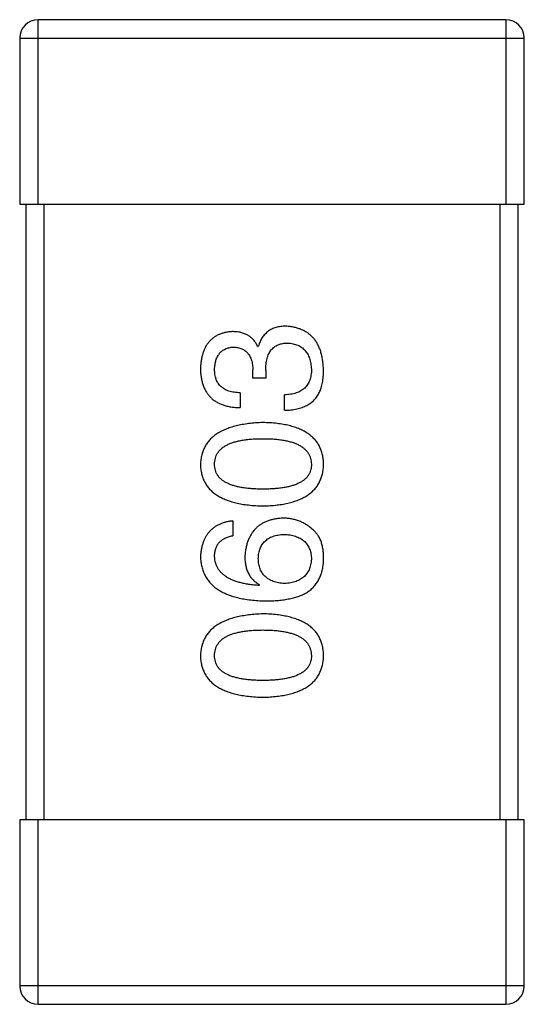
# Model space of a CAD drawing. Header units: millimetres. Extents: x 42 to 554, y 166 to 335.
# Tile 259 of 410: x 440.449 to 441.269, y 253.311 to 254.911. Entities that reach past the tile are written whole.
import ezdxf

# ---------------------------------------------------------------- set-up
doc = ezdxf.new("R2010")
doc.units = ezdxf.units.MM
doc.header["$LTSCALE"] = 30.734
doc.layers.get('0').update_dxf_attribs({"linetype": 'CONTINUOUS'})

msp = doc.modelspace()

# ---------------------------------------------------------------- linework, layer by layer
at = {"linetype": 'Continuous'}
for p, q in [((440.4791, 254.6112), (440.4791, 254.9112)), ((441.2391, 254.9112), (440.4791, 254.9112)), ((441.2391, 254.9112), (441.2391, 254.6112)), ((440.4491, 254.8812), (440.4491, 254.6112)), ((440.4491, 254.8812), (441.2691, 254.8812)), ((441.2691, 254.6112), (441.2691, 254.8812)), ((440.4491, 254.6112), (441.2691, 254.6112)), ((440.4591, 254.6112), (440.4591, 253.6112)), ((440.4891, 253.6112), (440.4891, 254.6112)), ((441.2291, 254.6112), (441.2291, 253.6112)), ((441.2591, 253.6112), (441.2591, 254.6112)), ((440.8357, 254.3803), (440.8368, 254.3803)), ((440.8281, 254.3289), (440.8281, 254.3421)), ((440.8488, 254.341), (440.8488, 254.3289)), ((440.8488, 254.3289), (440.8281, 254.3289)), ((440.8073, 254.3049), (440.8073, 254.2809)), ((440.8794, 254.2765), (440.8794, 254.3016)), ((440.7953, 254.0968), (440.7953, 254.0727)), ((440.839, 253.9929), (440.8379, 253.9918)), ((440.4491, 253.6112), (440.4491, 253.3412)), ((441.2691, 253.6112), (440.4491, 253.6112)), ((440.4791, 253.3112), (440.4791, 253.6112)), ((441.2391, 253.6112), (441.2391, 253.3112)), ((441.2691, 253.3412), (441.2691, 253.6112)), ((441.2691, 253.3412), (440.4491, 253.3412)), ((440.4791, 253.3112), (441.2391, 253.3112))]:
    msp.add_line(p, q, dxfattribs=at)
for centre, start, end in [((440.4791, 254.8812), 90, 180), ((441.2391, 254.8812), 0, 90), ((440.4791, 253.3412), 180, 270), ((441.2391, 253.3412), 270, 0)]:
    msp.add_arc(centre, 0.03, start, end, dxfattribs=at)
for points, knots in [([(440.7942, 254.4044), (440.7922, 254.4042), (440.7883, 254.4039), (440.7827, 254.4028), (440.7774, 254.4013), (440.7725, 254.3995), (440.768, 254.3972), (440.7639, 254.3944), (440.7601, 254.3913), (440.7567, 254.3877), (440.7536, 254.3837), (440.751, 254.3793), (440.7486, 254.3745), (440.7468, 254.3692), (440.7452, 254.3636), (440.744, 254.3575), (440.7432, 254.351), (440.7429, 254.3465), (440.7428, 254.3442)], [0, 0, 0, 0, 0.067521, 0.132139, 0.193339, 0.252064, 0.309083, 0.364848, 0.420021, 0.475612, 0.532002, 0.589602, 0.649896, 0.712634, 0.778603, 0.848416, 0.922155, 1, 1, 1, 1]), ([(440.8357, 254.3803), (440.8348, 254.3822), (440.8329, 254.3859), (440.8292, 254.3909), (440.8248, 254.3951), (440.8199, 254.3985), (440.8143, 254.4011), (440.8082, 254.403), (440.8014, 254.4042), (440.7966, 254.4043), (440.7942, 254.4044)], [0, 0, 0, 0, 0.125227, 0.244792, 0.361427, 0.478215, 0.59667, 0.722058, 0.856314, 1, 1, 1, 1]), ([(440.8816, 254.4131), (440.8802, 254.4131), (440.8774, 254.4131), (440.8733, 254.4126), (440.8694, 254.4121), (440.8657, 254.4111), (440.8622, 254.41), (440.8589, 254.4086), (440.8558, 254.4069), (440.8529, 254.405), (440.8502, 254.4028), (440.8477, 254.4003), (440.8454, 254.3976), (440.8432, 254.3947), (440.8413, 254.3914), (440.8396, 254.388), (440.8381, 254.3842), (440.8372, 254.3816), (440.8368, 254.3803)], [0, 0, 0, 0, 0.071215, 0.138707, 0.20396, 0.266995, 0.327734, 0.387609, 0.445602, 0.503345, 0.561136, 0.618597, 0.677672, 0.738255, 0.799989, 0.863961, 0.930555, 1, 1, 1, 1]), ([(440.9428, 254.3421), (440.9427, 254.3448), (440.9424, 254.3501), (440.9415, 254.3579), (440.9401, 254.3651), (440.9383, 254.3718), (440.936, 254.3781), (440.9333, 254.3838), (440.9302, 254.389), (440.9265, 254.3938), (440.9224, 254.398), (440.9179, 254.4017), (440.913, 254.4049), (440.9075, 254.4076), (440.9017, 254.4097), (440.8954, 254.4114), (440.8887, 254.4126), (440.884, 254.4129), (440.8816, 254.4131)], [0, 0, 0, 0, 0.078078, 0.151942, 0.221594, 0.28726, 0.350176, 0.409768, 0.467648, 0.523784, 0.578904, 0.634014, 0.689819, 0.746826, 0.805875, 0.867063, 0.931764, 1, 1, 1, 1]), ([(440.8488, 254.341), (440.8488, 254.3428), (440.8489, 254.3463), (440.8494, 254.3514), (440.85, 254.3561), (440.851, 254.3605), (440.8523, 254.3646), (440.8538, 254.3683), (440.8557, 254.3716), (440.8578, 254.3746), (440.8602, 254.3772), (440.8629, 254.3795), (440.8658, 254.3815), (440.8691, 254.3831), (440.8727, 254.3843), (440.8765, 254.3852), (440.8806, 254.3857), (440.8834, 254.3858), (440.8849, 254.3858)], [0, 0, 0, 0, 0.082495, 0.159728, 0.232496, 0.300725, 0.365163, 0.425859, 0.483728, 0.538892, 0.592921, 0.646195, 0.699968, 0.754746, 0.811387, 0.870806, 0.933482, 1, 1, 1, 1]), ([(440.8849, 254.3858), (440.8864, 254.3857), (440.8892, 254.3855), (440.8933, 254.3847), (440.8972, 254.3837), (440.9008, 254.3824), (440.9041, 254.3807), (440.9072, 254.3789), (440.91, 254.3766), (440.9126, 254.3741), (440.9148, 254.3712), (440.9168, 254.3681), (440.9186, 254.3647), (440.92, 254.3609), (440.9212, 254.3569), (440.9221, 254.3526), (440.9228, 254.348), (440.923, 254.3448), (440.9231, 254.3432)], [0, 0, 0, 0, 0.068514, 0.133941, 0.195994, 0.255362, 0.312994, 0.369441, 0.424687, 0.480522, 0.537148, 0.594801, 0.654411, 0.716817, 0.781981, 0.850498, 0.923306, 1, 1, 1, 1]), ([(440.7658, 254.3432), (440.7658, 254.3445), (440.7659, 254.3472), (440.7664, 254.3511), (440.7671, 254.3547), (440.768, 254.3581), (440.7691, 254.3612), (440.7705, 254.3641), (440.7721, 254.3668), (440.7739, 254.3691), (440.7759, 254.3713), (440.7782, 254.3731), (440.7807, 254.3748), (440.7834, 254.3762), (440.7863, 254.3773), (440.7895, 254.3782), (440.7929, 254.3789), (440.7952, 254.3791), (440.7964, 254.3792)], [0, 0, 0, 0, 0.078051, 0.151197, 0.220412, 0.286742, 0.34933, 0.409464, 0.467368, 0.52298, 0.578639, 0.633998, 0.690142, 0.746855, 0.805868, 0.867776, 0.932345, 1, 1, 1, 1]), ([(440.7964, 254.3792), (440.7976, 254.3791), (440.8, 254.379), (440.8035, 254.3785), (440.8068, 254.3777), (440.8098, 254.3766), (440.8126, 254.3752), (440.8152, 254.3735), (440.8175, 254.3716), (440.8197, 254.3694), (440.8215, 254.3669), (440.8232, 254.3642), (440.8246, 254.3612), (440.8257, 254.3579), (440.8267, 254.3543), (440.8274, 254.3505), (440.8279, 254.3464), (440.828, 254.3435), (440.8281, 254.3421)], [0, 0, 0, 0, 0.067741, 0.131599, 0.192143, 0.249977, 0.306453, 0.361639, 0.416449, 0.471489, 0.527582, 0.584873, 0.644974, 0.70814, 0.77492, 0.845909, 0.920585, 1, 1, 1, 1]), ([(440.7428, 254.3442), (440.7429, 254.3417), (440.743, 254.3368), (440.744, 254.3298), (440.7453, 254.3231), (440.7472, 254.317), (440.7494, 254.3113), (440.7523, 254.3061), (440.7556, 254.3014), (440.7594, 254.2972), (440.7637, 254.2934), (440.7685, 254.2902), (440.7738, 254.2874), (440.7796, 254.2851), (440.7858, 254.2833), (440.7925, 254.282), (440.7998, 254.2811), (440.8047, 254.2809), (440.8073, 254.2809)], [0, 0, 0, 0, 0.073232, 0.142595, 0.207997, 0.270074, 0.329156, 0.386529, 0.441846, 0.496976, 0.551877, 0.607941, 0.665637, 0.725446, 0.788542, 0.855101, 0.925196, 1, 1, 1, 1]), ([(440.8073, 254.3049), (440.8056, 254.305), (440.8024, 254.3051), (440.7977, 254.3057), (440.7932, 254.3065), (440.7892, 254.3076), (440.7854, 254.309), (440.782, 254.3107), (440.7789, 254.3127), (440.7761, 254.3149), (440.7736, 254.3175), (440.7715, 254.3203), (440.7697, 254.3235), (440.7683, 254.3269), (440.7671, 254.3305), (440.7663, 254.3345), (440.7659, 254.3387), (440.7658, 254.3417), (440.7658, 254.3432)], [0, 0, 0, 0, 0.078134, 0.15164, 0.221358, 0.286689, 0.348614, 0.407697, 0.464247, 0.520153, 0.574432, 0.629291, 0.684538, 0.742032, 0.801329, 0.863637, 0.930123, 1, 1, 1, 1]), ([(440.9231, 254.3432), (440.9231, 254.3415), (440.9231, 254.3383), (440.9225, 254.3337), (440.9217, 254.3294), (440.9205, 254.3254), (440.919, 254.3217), (440.9171, 254.3183), (440.9148, 254.3153), (440.9123, 254.3125), (440.9093, 254.3101), (440.9061, 254.3079), (440.9025, 254.3061), (440.8985, 254.3045), (440.8942, 254.3033), (440.8896, 254.3025), (440.8846, 254.3018), (440.8812, 254.3017), (440.8794, 254.3016)], [0, 0, 0, 0, 0.071272, 0.13882, 0.201858, 0.262757, 0.320043, 0.376709, 0.431462, 0.486034, 0.541209, 0.597703, 0.65589, 0.717768, 0.782056, 0.850407, 0.92277, 1, 1, 1, 1]), ([(440.9363, 254.306), (440.9368, 254.3071), (440.9379, 254.3095), (440.9392, 254.3132), (440.9403, 254.3173), (440.9412, 254.3217), (440.9419, 254.3263), (440.9425, 254.3313), (440.9427, 254.3366), (440.9428, 254.3402), (440.9428, 254.3421)], [0, 0, 0, 0, 0.101955, 0.208983, 0.322698, 0.44339, 0.570851, 0.70629, 0.84885, 1, 1, 1, 1]), ([(440.8794, 254.2765), (440.8812, 254.2766), (440.8847, 254.2767), (440.8898, 254.2771), (440.8947, 254.2778), (440.8993, 254.2787), (440.9037, 254.2798), (440.9079, 254.2811), (440.9118, 254.2826), (440.9155, 254.2844), (440.9189, 254.2863), (440.9222, 254.2885), (440.9251, 254.2908), (440.9278, 254.2934), (440.9303, 254.2963), (440.9325, 254.2993), (440.9346, 254.3025), (440.9357, 254.3048), (440.9363, 254.306)], [0, 0, 0, 0, 0.078937, 0.154495, 0.226898, 0.296844, 0.363348, 0.427781, 0.48946, 0.549586, 0.607902, 0.664733, 0.720805, 0.776157, 0.831175, 0.886736, 0.943094, 1, 1, 1, 1]), ([(440.8445, 254.2566), (440.8404, 254.2564), (440.8326, 254.2561), (440.8213, 254.2549), (440.8108, 254.2533), (440.801, 254.2513), (440.7919, 254.2487), (440.7837, 254.2457), (440.7761, 254.2422), (440.7693, 254.2382), (440.7633, 254.2337), (440.758, 254.2287), (440.7536, 254.2232), (440.7498, 254.2173), (440.7469, 254.2108), (440.7447, 254.2039), (440.7433, 254.1965), (440.743, 254.1914), (440.7428, 254.1888)], [0, 0, 0, 0, 0.088475, 0.171606, 0.249595, 0.322626, 0.391327, 0.455765, 0.516374, 0.573675, 0.628522, 0.681161, 0.732559, 0.783563, 0.83504, 0.887639, 0.942585, 1, 1, 1, 1]), ([(440.9428, 254.1888), (440.9427, 254.1915), (440.9425, 254.1966), (440.9412, 254.2041), (440.9392, 254.2111), (440.9364, 254.2177), (440.9329, 254.2237), (440.9286, 254.2292), (440.9235, 254.2342), (440.9177, 254.2387), (440.9111, 254.2427), (440.9038, 254.2462), (440.8957, 254.2492), (440.8869, 254.2517), (440.8774, 254.2537), (440.8671, 254.2551), (440.856, 254.2562), (440.8484, 254.2564), (440.8445, 254.2566)], [0, 0, 0, 0, 0.059134, 0.115603, 0.169236, 0.221572, 0.273254, 0.32474, 0.377319, 0.431815, 0.488555, 0.548609, 0.612242, 0.680182, 0.75251, 0.829782, 0.91231, 1, 1, 1, 1]), ([(440.7658, 254.1888), (440.7658, 254.1905), (440.766, 254.1938), (440.7669, 254.1985), (440.7684, 254.203), (440.7706, 254.2071), (440.7734, 254.2108), (440.7768, 254.2143), (440.7809, 254.2173), (440.7855, 254.2201), (440.7908, 254.2225), (440.7966, 254.2246), (440.8031, 254.2264), (440.8102, 254.2279), (440.8179, 254.229), (440.8262, 254.2298), (440.8351, 254.2303), (440.8413, 254.2303), (440.8445, 254.2303)], [0, 0, 0, 0, 0.050604, 0.098688, 0.145699, 0.191791, 0.238625, 0.286717, 0.337546, 0.391814, 0.449755, 0.512106, 0.579685, 0.652048, 0.730262, 0.814146, 0.904281, 1, 1, 1, 1]), ([(440.8445, 254.2303), (440.8476, 254.2303), (440.8537, 254.2303), (440.8625, 254.2298), (440.8707, 254.229), (440.8783, 254.2278), (440.8853, 254.2264), (440.8918, 254.2246), (440.8976, 254.2226), (440.9029, 254.2201), (440.9075, 254.2173), (440.9116, 254.2142), (440.9151, 254.2108), (440.9179, 254.2071), (440.9201, 254.203), (440.9218, 254.1985), (440.9228, 254.1938), (440.923, 254.1905), (440.9231, 254.1888)], [0, 0, 0, 0, 0.094834, 0.184067, 0.267029, 0.344713, 0.417334, 0.484367, 0.546941, 0.604717, 0.65953, 0.710539, 0.759381, 0.806382, 0.853027, 0.900623, 0.949121, 1, 1, 1, 1]), ([(440.7428, 254.1888), (440.7429, 254.1862), (440.7432, 254.181), (440.7445, 254.1735), (440.7466, 254.1665), (440.7494, 254.1599), (440.7531, 254.1539), (440.7576, 254.1484), (440.7628, 254.1434), (440.7688, 254.1389), (440.7756, 254.1349), (440.7832, 254.1315), (440.7915, 254.1284), (440.8006, 254.126), (440.8105, 254.1239), (440.8211, 254.1225), (440.8325, 254.1215), (440.8404, 254.1212), (440.8445, 254.1211)], [0, 0, 0, 0, 0.057911, 0.113262, 0.165956, 0.217443, 0.268511, 0.319665, 0.372, 0.426129, 0.483365, 0.543779, 0.607756, 0.676562, 0.749704, 0.827713, 0.911177, 1, 1, 1, 1]), ([(440.8445, 254.1484), (440.8413, 254.1484), (440.8351, 254.1485), (440.8262, 254.149), (440.8179, 254.1497), (440.8102, 254.1508), (440.8031, 254.1523), (440.7966, 254.1539), (440.7908, 254.156), (440.7855, 254.1584), (440.7809, 254.161), (440.7768, 254.164), (440.7734, 254.1674), (440.7706, 254.171), (440.7684, 254.175), (440.7669, 254.1793), (440.766, 254.184), (440.7658, 254.1872), (440.7658, 254.1888)], [0, 0, 0, 0, 0.096452, 0.187278, 0.271765, 0.350519, 0.423437, 0.491321, 0.554011, 0.612224, 0.666281, 0.717003, 0.764884, 0.811423, 0.856783, 0.902993, 0.950236, 1, 1, 1, 1]), ([(440.8445, 254.1211), (440.8484, 254.1212), (440.856, 254.1215), (440.8671, 254.1225), (440.8774, 254.1239), (440.8869, 254.126), (440.8957, 254.1284), (440.9038, 254.1314), (440.9111, 254.1349), (440.9177, 254.1389), (440.9235, 254.1434), (440.9286, 254.1484), (440.9329, 254.1539), (440.9364, 254.16), (440.9392, 254.1665), (440.9412, 254.1735), (440.9425, 254.181), (440.9427, 254.1862), (440.9428, 254.1888)], [0, 0, 0, 0, 0.087693, 0.170223, 0.247496, 0.319826, 0.387768, 0.451403, 0.511459, 0.568358, 0.622671, 0.675251, 0.726739, 0.778422, 0.830759, 0.884394, 0.940865, 1, 1, 1, 1]), ([(440.9231, 254.1888), (440.9231, 254.1872), (440.923, 254.184), (440.922, 254.1793), (440.9205, 254.175), (440.9183, 254.1711), (440.9155, 254.1674), (440.9121, 254.164), (440.908, 254.161), (440.9034, 254.1584), (440.8981, 254.156), (440.8923, 254.1539), (440.8858, 254.1523), (440.8787, 254.1508), (440.871, 254.1497), (440.8627, 254.149), (440.8538, 254.1485), (440.8476, 254.1484), (440.8445, 254.1484)], [0, 0, 0, 0, 0.049766, 0.097012, 0.143225, 0.188786, 0.235079, 0.282962, 0.333687, 0.387747, 0.445963, 0.508657, 0.576545, 0.649868, 0.72822, 0.812712, 0.903543, 1, 1, 1, 1]), ([(440.7953, 254.0968), (440.7933, 254.0965), (440.7894, 254.096), (440.7838, 254.0947), (440.7785, 254.0932), (440.7736, 254.0912), (440.769, 254.0889), (440.7648, 254.0861), (440.761, 254.0831), (440.7575, 254.0796), (440.7544, 254.0758), (440.7516, 254.0716), (440.7492, 254.067), (440.7472, 254.0621), (440.7456, 254.0568), (440.7443, 254.0511), (440.7433, 254.0451), (440.743, 254.041), (440.7428, 254.0388)], [0, 0, 0, 0, 0.06947, 0.136096, 0.199592, 0.260665, 0.319672, 0.377156, 0.433415, 0.489984, 0.546535, 0.604276, 0.663499, 0.725182, 0.788953, 0.855683, 0.926216, 1, 1, 1, 1]), ([(440.8772, 254.1011), (440.8749, 254.101), (440.8703, 254.1008), (440.8637, 254.0998), (440.8575, 254.0984), (440.8517, 254.0966), (440.8463, 254.0943), (440.8413, 254.0914), (440.8367, 254.0882), (440.8326, 254.0845), (440.829, 254.0804), (440.8256, 254.0758), (440.8228, 254.0707), (440.8204, 254.0652), (440.8183, 254.0593), (440.8168, 254.0529), (440.8156, 254.046), (440.8152, 254.0413), (440.8149, 254.0388)], [0, 0, 0, 0, 0.071527, 0.139094, 0.20346, 0.264939, 0.323904, 0.381383, 0.437591, 0.493343, 0.549401, 0.606085, 0.664838, 0.725424, 0.788712, 0.855452, 0.925772, 1, 1, 1, 1]), ([(440.9264, 254.0815), (440.9247, 254.083), (440.9213, 254.0861), (440.9157, 254.0902), (440.9098, 254.0935), (440.9038, 254.0964), (440.8975, 254.0985), (440.891, 254.1), (440.8842, 254.1009), (440.8796, 254.1011), (440.8772, 254.1011)], [0, 0, 0, 0, 0.129393, 0.255335, 0.378531, 0.500878, 0.622934, 0.746191, 0.87096, 1, 1, 1, 1]), ([(440.9428, 254.0323), (440.9429, 254.0351), (440.943, 254.0405), (440.9423, 254.0483), (440.9412, 254.0555), (440.9394, 254.062), (440.9371, 254.0679), (440.9341, 254.0731), (440.9307, 254.0777), (440.9278, 254.0802), (440.9264, 254.0815)], [0, 0, 0, 0, 0.156782, 0.301945, 0.436395, 0.561474, 0.678489, 0.78853, 0.894967, 1, 1, 1, 1]), ([(440.7658, 254.0388), (440.7658, 254.0411), (440.766, 254.0454), (440.7674, 254.0516), (440.7697, 254.057), (440.773, 254.0617), (440.7773, 254.0656), (440.7824, 254.0688), (440.7885, 254.0712), (440.7929, 254.0722), (440.7953, 254.0727)], [0, 0, 0, 0, 0.136586, 0.261496, 0.378089, 0.490612, 0.605522, 0.725767, 0.8561, 1, 1, 1, 1]), ([(440.8368, 254.0356), (440.8369, 254.0371), (440.837, 254.04), (440.8376, 254.0442), (440.8385, 254.0482), (440.8397, 254.0519), (440.8413, 254.0554), (440.8431, 254.0585), (440.8453, 254.0614), (440.8477, 254.064), (440.8505, 254.0663), (440.8535, 254.0685), (440.8569, 254.0702), (440.8606, 254.0717), (440.8646, 254.0729), (440.8689, 254.0739), (440.8735, 254.0746), (440.8767, 254.0748), (440.8783, 254.0749)], [0, 0, 0, 0, 0.069884, 0.136529, 0.199638, 0.259844, 0.317774, 0.374356, 0.430026, 0.485148, 0.5409, 0.597889, 0.657472, 0.718614, 0.783613, 0.85129, 0.923712, 1, 1, 1, 1]), ([(440.8783, 254.0749), (440.8801, 254.0748), (440.8834, 254.0746), (440.8883, 254.0739), (440.8928, 254.073), (440.8971, 254.0718), (440.901, 254.0704), (440.9046, 254.0686), (440.9079, 254.0666), (440.9109, 254.0643), (440.9135, 254.0618), (440.9159, 254.059), (440.9179, 254.0559), (440.9196, 254.0526), (440.921, 254.049), (440.922, 254.0451), (440.9228, 254.041), (440.923, 254.0381), (440.9231, 254.0367)], [0, 0, 0, 0, 0.078863, 0.153308, 0.223539, 0.289857, 0.35341, 0.413572, 0.471721, 0.528235, 0.584279, 0.638781, 0.69466, 0.751251, 0.809198, 0.869697, 0.933318, 1, 1, 1, 1]), ([(440.7428, 254.0388), (440.743, 254.036), (440.7433, 254.0305), (440.7448, 254.0225), (440.7471, 254.015), (440.7501, 254.0081), (440.754, 254.0016), (440.7587, 253.9958), (440.7641, 253.9904), (440.7705, 253.9857), (440.7775, 253.9814), (440.7854, 253.9777), (440.794, 253.9745), (440.8034, 253.9719), (440.8137, 253.9697), (440.8247, 253.9682), (440.8365, 253.9671), (440.8446, 253.9668), (440.8488, 253.9667)], [0, 0, 0, 0, 0.058957, 0.115262, 0.16907, 0.221312, 0.273147, 0.324961, 0.377649, 0.432026, 0.488925, 0.549039, 0.612912, 0.680653, 0.753056, 0.830314, 0.912483, 1, 1, 1, 1]), ([(440.8379, 253.9918), (440.8351, 253.9921), (440.8296, 253.9924), (440.8216, 253.9935), (440.8142, 253.9948), (440.8073, 253.9963), (440.8009, 253.9982), (440.795, 254.0004), (440.7897, 254.0029), (440.7849, 254.0056), (440.7807, 254.0088), (440.7769, 254.0121), (440.7737, 254.0158), (440.7711, 254.0199), (440.7688, 254.0242), (440.7673, 254.0288), (440.7661, 254.0337), (440.7659, 254.0371), (440.7658, 254.0388)], [0, 0, 0, 0, 0.089218, 0.173709, 0.252753, 0.326963, 0.397099, 0.462534, 0.524018, 0.582178, 0.637235, 0.689955, 0.741228, 0.791618, 0.841661, 0.892925, 0.945259, 1, 1, 1, 1]), ([(440.8149, 254.0388), (440.815, 254.0362), (440.8151, 254.0311), (440.8163, 254.0238), (440.8182, 254.0171), (440.8208, 254.011), (440.8242, 254.0055), (440.8284, 254.0006), (440.8333, 253.9963), (440.8371, 253.9941), (440.839, 253.9929)], [0, 0, 0, 0, 0.144617, 0.279572, 0.40596, 0.526097, 0.64389, 0.760003, 0.877724, 1, 1, 1, 1]), ([(440.8794, 253.9951), (440.8778, 253.9952), (440.8745, 253.9955), (440.8697, 253.9961), (440.8653, 253.9972), (440.8612, 253.9984), (440.8574, 253.9999), (440.854, 254.0018), (440.8508, 254.0039), (440.848, 254.0063), (440.8454, 254.009), (440.8433, 254.012), (440.8413, 254.0152), (440.8398, 254.0187), (440.8385, 254.0225), (440.8376, 254.0266), (440.837, 254.031), (440.8369, 254.034), (440.8368, 254.0356)], [0, 0, 0, 0, 0.076072, 0.148369, 0.216753, 0.281358, 0.342792, 0.401604, 0.458929, 0.514444, 0.569818, 0.625343, 0.681554, 0.739608, 0.800134, 0.863477, 0.929547, 1, 1, 1, 1]), ([(440.9231, 254.0367), (440.9231, 254.0351), (440.923, 254.032), (440.9223, 254.0275), (440.9214, 254.0232), (440.9201, 254.0193), (440.9185, 254.0157), (440.9165, 254.0124), (440.9143, 254.0093), (440.9117, 254.0066), (440.9088, 254.0041), (440.9055, 254.002), (440.902, 254), (440.8981, 253.9984), (440.8939, 253.9972), (440.8894, 253.9962), (440.8845, 253.9954), (440.8812, 253.9952), (440.8794, 253.9951)], [0, 0, 0, 0, 0.070403, 0.137196, 0.200053, 0.260887, 0.31876, 0.37535, 0.430743, 0.485927, 0.541678, 0.598832, 0.657726, 0.719441, 0.783504, 0.851852, 0.923533, 1, 1, 1, 1]), ([(440.9166, 253.9809), (440.9186, 253.9824), (440.9226, 253.9853), (440.9277, 253.9906), (440.9322, 253.9962), (440.9358, 254.0025), (440.9388, 254.0092), (440.9409, 254.0164), (440.9424, 254.0242), (440.9427, 254.0295), (440.9428, 254.0323)], [0, 0, 0, 0, 0.125033, 0.246266, 0.36603, 0.485265, 0.606781, 0.732144, 0.862551, 1, 1, 1, 1]), ([(440.8488, 253.9667), (440.8524, 253.9667), (440.8593, 253.9668), (440.8693, 253.9675), (440.8787, 253.9686), (440.8875, 253.9702), (440.8957, 253.9721), (440.9033, 253.9745), (440.9102, 253.9774), (440.9145, 253.9798), (440.9166, 253.9809)], [0, 0, 0, 0, 0.151498, 0.29521, 0.430242, 0.557137, 0.677306, 0.790845, 0.898111, 1, 1, 1, 1]), ([(440.8445, 253.9457), (440.8404, 253.9455), (440.8326, 253.9452), (440.8213, 253.944), (440.8108, 253.9424), (440.801, 253.9404), (440.7919, 253.9379), (440.7837, 253.9348), (440.7761, 253.9313), (440.7693, 253.9273), (440.7633, 253.9228), (440.758, 253.9178), (440.7536, 253.9124), (440.7498, 253.9064), (440.7469, 253.9), (440.7447, 253.8931), (440.7433, 253.8857), (440.743, 253.8806), (440.7428, 253.8779)], [0, 0, 0, 0, 0.088475, 0.171606, 0.249595, 0.322626, 0.391327, 0.455765, 0.516374, 0.573675, 0.628522, 0.681161, 0.732559, 0.783563, 0.83504, 0.887639, 0.942585, 1, 1, 1, 1]), ([(440.9428, 253.8779), (440.9427, 253.8806), (440.9425, 253.8858), (440.9412, 253.8933), (440.9392, 253.9003), (440.9364, 253.9068), (440.9329, 253.9128), (440.9286, 253.9184), (440.9235, 253.9234), (440.9177, 253.9279), (440.9111, 253.9318), (440.9038, 253.9353), (440.8957, 253.9383), (440.8869, 253.9408), (440.8774, 253.9428), (440.8671, 253.9443), (440.856, 253.9453), (440.8484, 253.9456), (440.8445, 253.9457)], [0, 0, 0, 0, 0.059134, 0.115603, 0.169236, 0.221572, 0.273254, 0.32474, 0.377319, 0.431815, 0.488555, 0.548609, 0.612242, 0.680182, 0.75251, 0.829782, 0.91231, 1, 1, 1, 1]), ([(440.7658, 253.8779), (440.7658, 253.8796), (440.766, 253.8829), (440.7669, 253.8877), (440.7684, 253.8921), (440.7706, 253.8962), (440.7734, 253.8999), (440.7768, 253.9034), (440.7809, 253.9065), (440.7855, 253.9093), (440.7908, 253.9117), (440.7966, 253.9138), (440.8031, 253.9155), (440.8102, 253.917), (440.8179, 253.9181), (440.8262, 253.9189), (440.8351, 253.9194), (440.8413, 253.9194), (440.8445, 253.9195)], [0, 0, 0, 0, 0.050604, 0.098688, 0.145699, 0.191791, 0.238625, 0.286717, 0.337546, 0.391814, 0.449755, 0.512106, 0.579685, 0.652048, 0.730262, 0.814146, 0.904281, 1, 1, 1, 1]), ([(440.8445, 253.9195), (440.8476, 253.9194), (440.8537, 253.9194), (440.8625, 253.9189), (440.8707, 253.9181), (440.8783, 253.917), (440.8853, 253.9155), (440.8918, 253.9138), (440.8976, 253.9117), (440.9029, 253.9092), (440.9075, 253.9065), (440.9116, 253.9034), (440.9151, 253.9), (440.9179, 253.8962), (440.9201, 253.8921), (440.9218, 253.8877), (440.9228, 253.8829), (440.923, 253.8796), (440.9231, 253.8779)], [0, 0, 0, 0, 0.094834, 0.184067, 0.267029, 0.344713, 0.417334, 0.484367, 0.546941, 0.604717, 0.65953, 0.710539, 0.759381, 0.806382, 0.853027, 0.900623, 0.949121, 1, 1, 1, 1]), ([(440.7428, 253.8779), (440.7429, 253.8753), (440.7432, 253.8701), (440.7445, 253.8626), (440.7466, 253.8556), (440.7494, 253.8491), (440.7531, 253.843), (440.7576, 253.8375), (440.7628, 253.8325), (440.7688, 253.8281), (440.7756, 253.824), (440.7832, 253.8206), (440.7915, 253.8176), (440.8006, 253.8151), (440.8105, 253.8131), (440.8211, 253.8116), (440.8325, 253.8106), (440.8404, 253.8103), (440.8445, 253.8102)], [0, 0, 0, 0, 0.057911, 0.113262, 0.165956, 0.217443, 0.268511, 0.319665, 0.372, 0.426129, 0.483365, 0.543779, 0.607756, 0.676562, 0.749704, 0.827713, 0.911177, 1, 1, 1, 1]), ([(440.8445, 253.8375), (440.8413, 253.8375), (440.8351, 253.8376), (440.8262, 253.8381), (440.8179, 253.8388), (440.8102, 253.8399), (440.8031, 253.8414), (440.7966, 253.843), (440.7908, 253.8451), (440.7855, 253.8475), (440.7809, 253.8502), (440.7768, 253.8531), (440.7734, 253.8565), (440.7706, 253.8602), (440.7684, 253.8642), (440.7669, 253.8685), (440.766, 253.8731), (440.7658, 253.8763), (440.7658, 253.8779)], [0, 0, 0, 0, 0.096452, 0.187278, 0.271765, 0.350519, 0.423437, 0.491321, 0.554011, 0.612224, 0.666281, 0.717003, 0.764884, 0.811423, 0.856783, 0.902993, 0.950236, 1, 1, 1, 1]), ([(440.8445, 253.8102), (440.8484, 253.8103), (440.856, 253.8106), (440.8671, 253.8116), (440.8774, 253.8131), (440.8869, 253.8151), (440.8957, 253.8176), (440.9038, 253.8206), (440.9111, 253.824), (440.9177, 253.8281), (440.9235, 253.8325), (440.9286, 253.8375), (440.9329, 253.8431), (440.9364, 253.8491), (440.9392, 253.8556), (440.9412, 253.8626), (440.9425, 253.8701), (440.9427, 253.8753), (440.9428, 253.8779)], [0, 0, 0, 0, 0.087693, 0.170223, 0.247496, 0.319826, 0.387768, 0.451403, 0.511459, 0.568358, 0.622671, 0.675251, 0.726739, 0.778422, 0.830759, 0.884394, 0.940865, 1, 1, 1, 1]), ([(440.9231, 253.8779), (440.9231, 253.8763), (440.923, 253.8731), (440.922, 253.8685), (440.9205, 253.8641), (440.9183, 253.8602), (440.9155, 253.8565), (440.9121, 253.8531), (440.908, 253.8502), (440.9034, 253.8475), (440.8981, 253.8451), (440.8923, 253.843), (440.8858, 253.8414), (440.8787, 253.8399), (440.871, 253.8388), (440.8627, 253.8381), (440.8538, 253.8376), (440.8476, 253.8375), (440.8445, 253.8375)], [0, 0, 0, 0, 0.049766, 0.097012, 0.143225, 0.188786, 0.235079, 0.282962, 0.333687, 0.387747, 0.445963, 0.508657, 0.576545, 0.649868, 0.72822, 0.812712, 0.903543, 1, 1, 1, 1])]:
    msp.add_open_spline(points, degree=3, knots=knots, dxfattribs=at)

doc.saveas('drawing.dxf')
